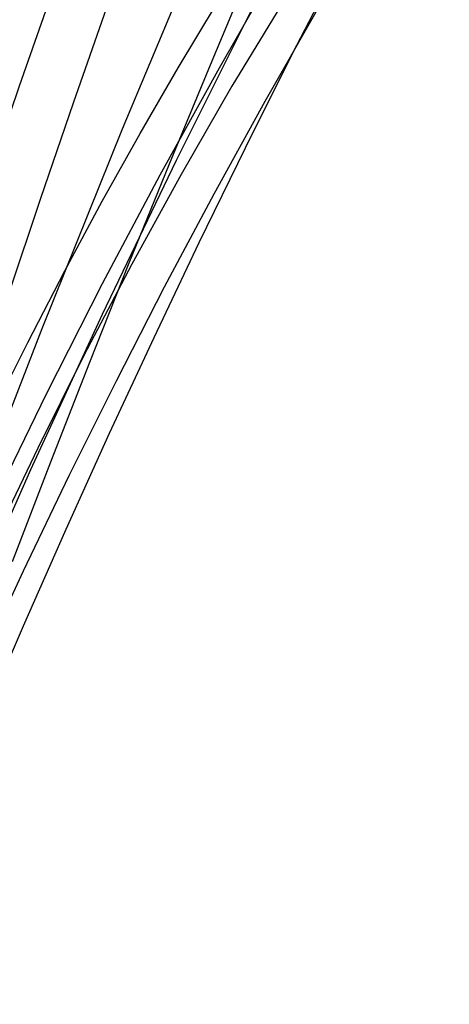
# Model space of a CAD drawing. Header units: metres. Extents: x 209848 to 209928, y 1182430 to 1182563.
# Tile 847 of 1056: x 209854.185 to 209854.562, y 1182492.472 to 1182493.338. Entities that reach past the tile are written whole.
import ezdxf

# ---------------------------------------------------------------- set-up
doc = ezdxf.new("R2010")
doc.units = ezdxf.units.M
doc.header["$MEASUREMENT"] = 0
doc.linetypes.add('DGN Style 2', pattern=[15.036391, 9.021834, -6.014556])
doc.layers.get('0').update_dxf_attribs({"color": 254})

# ---------------------------------------------------------------- blocks, each defined once
blk = doc.blocks.new('*U2')
at = {"color": 40, "linetype": 'Continuous'}
for p, q in [((3.0728, -5.70509), (3.02649, -5.78131)), ((3.02649, -5.78131), (2.98177, -5.85893)), ((2.98177, -5.85893), (2.93844, -5.93799)), ((2.93844, -5.93799), (2.89635, -6.01841)), ((2.89635, -6.01841), (2.85564, -6.0998)), ((2.85564, -6.0998), (2.81631, -6.18209))]:
    blk.add_line(p, q, dxfattribs=at)
blk = doc.blocks.new('*U3')
at = {"color": 40, "linetype": 'Continuous'}
for p, q in [((3.10156, -5.71414), (3.05544, -5.79489)), ((3.05544, -5.79489), (3.01061, -5.87624)), ((3.01061, -5.87624), (2.96702, -5.95821)), ((2.96702, -5.95821), (2.92456, -6.04088)), ((2.92456, -6.04088), (2.88317, -6.12424)), ((2.88317, -6.12424), (2.8429, -6.20813)), ((2.8429, -6.20813), (2.80369, -6.29261))]:
    blk.add_line(p, q, dxfattribs=at)
blk = doc.blocks.new('*U4')
at = {"color": 40, "linetype": 'Continuous'}
for p, q in [((3.12196, -5.67029), (3.07959, -5.75288)), ((3.07959, -5.75288), (3.03814, -5.83575)), ((3.03814, -5.83575), (2.99746, -5.91917)), ((2.99746, -5.91917), (2.95766, -6.00288)), ((2.95766, -6.00288), (2.91857, -6.08716)), ((2.91857, -6.08716), (2.88035, -6.17168)), ((2.88035, -6.17168), (2.84284, -6.25671)), ((2.84284, -6.25671), (2.80619, -6.34194))]:
    blk.add_line(p, q, dxfattribs=at)
blk = doc.blocks.new('*U5')
at = {"color": 40, "linetype": 'Continuous'}
for p, q in [((3.04378, -5.67603), (3.00724, -5.76282)), ((3.00724, -5.76282), (2.97127, -5.84986)), ((2.97127, -5.84986), (2.93589, -5.93708)), ((2.93589, -5.93708), (2.90107, -6.02455)), ((2.90107, -6.02455), (2.86684, -6.11218)), ((2.86684, -6.11218), (2.8332, -6.20002))]:
    blk.add_line(p, q, dxfattribs=at)
blk = doc.blocks.new('*U6')
at = {"color": 40, "linetype": 'Continuous'}
for p, q in [((2.91605, -5.7122), (2.88695, -5.79608)), ((2.88695, -5.79608), (2.85821, -5.88015)), ((2.85821, -5.88015), (2.82982, -5.96444))]:
    blk.add_line(p, q, dxfattribs=at)
blk = doc.blocks.new('ATTEMP')
at = {"color": 5, "linetype": 'Continuous', "flags": 128}
for points in [[(-6.20356, -7.59915), (-6.15281, -7.39518), (-6.10003, -7.19168), (-6.04519, -6.98865), (-5.98826, -6.7861), (-5.92923, -6.58405), (-5.86807, -6.3825), (-5.80477, -6.18147), (-5.7393, -5.98096), (-5.67165, -5.781), (-5.6018, -5.58159), (-5.52973, -5.38274), (-5.45544, -5.18446), (-5.37891, -4.98677), (-5.30013, -4.78968), (-5.21908, -4.5932), (-5.13578, -4.39734), (-5.05019, -4.20212), (-4.96233, -4.00754), (-4.87219, -3.81363)], [(-6.18541, -7.60618), (-6.13482, -7.42445), (-6.08213, -7.24334), (-6.0273, -7.06288), (-5.9703, -6.88307), (-5.91109, -6.70393), (-5.84965, -6.52549), (-5.78594, -6.34775), (-5.71993, -6.17074), (-5.6516, -5.99447), (-5.58092, -5.81896), (-5.50786, -5.64422), (-5.4324, -5.47027), (-5.35452, -5.29712), (-5.27419, -5.1248), (-5.19139, -4.95331), (-5.10611, -4.78268), (-5.01832, -4.61292), (-4.92801, -4.44405), (-4.83517, -4.27608), (-4.73977, -4.10905), (-4.64181, -3.94296)], [(-6.18359, -7.54035), (-6.13968, -7.39411), (-6.09402, -7.24871), (-6.04657, -7.10417), (-5.9973, -6.96052), (-5.94617, -6.81779), (-5.89316, -6.676), (-5.83821, -6.53519), (-5.78131, -6.39537), (-5.72242, -6.25657), (-5.66151, -6.1188), (-5.59854, -5.9821), (-5.53348, -5.84646), (-5.4663, -5.71192)], [(-6.21209, -7.54202), (-6.17921, -7.42864), (-6.14525, -7.31616), (-6.1102, -7.20462), (-6.07404, -7.09408), (-6.03676, -6.98456), (-5.99832, -6.87613), (-5.95873, -6.76882), (-5.91796, -6.66266), (-5.876, -6.55771), (-5.83283, -6.45399), (-5.78844, -6.35154), (-5.74282, -6.25039), (-5.69595, -6.15057), (-5.64781, -6.05211), (-5.59841, -5.95503), (-5.54772, -5.85934), (-5.49573, -5.76507), (-5.44242, -5.67223)], [(-5.94111, -6.64246), (-5.91207, -6.56627), (-5.88257, -6.49136), (-5.85263, -6.41779), (-5.82224, -6.3456), (-5.79143, -6.27483), (-5.76021, -6.20553), (-5.7286, -6.13774), (-5.69661, -6.07151), (-5.66428, -6.00688), (-5.63163, -5.94389), (-5.59868, -5.88258), (-5.56546, -5.82299), (-5.53201, -5.76514), (-5.49834, -5.70906)]]:
    blk.add_lwpolyline(points, dxfattribs=at)
at = {"color": 3, "linetype": 'Continuous'}
for name in ['*U6', '*U4', '*U5', '*U3', '*U2']:
    blk.add_blockref(name, (-8.51117, 0), dxfattribs=at)

msp = doc.modelspace()

# ---------------------------------------------------------------- block references
at = {"color": 1, "linetype": 'DGN Style 2'}
msp.add_blockref('ATTEMP', (209859.85591, 1182499.06107), dxfattribs=at)

doc.saveas('drawing.dxf')
